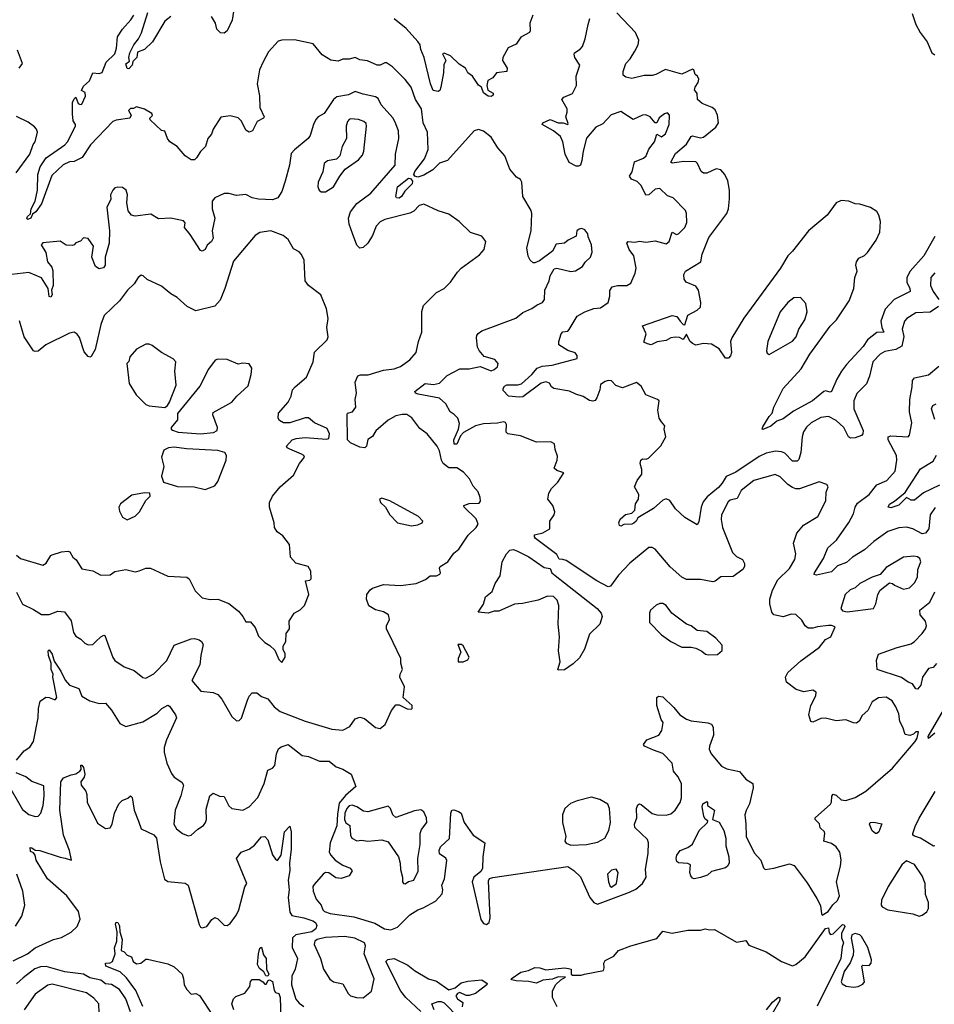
# Model space of a CAD drawing. Extents: x 1468344 to 1613994, y 525695 to 643861.
# Tile 311 of 427: x 1522046 to 1527902, y 627391 to 633696. Entities that reach past the tile are written whole.
import ezdxf

# ---------------------------------------------------------------- set-up
doc = ezdxf.new("R2010")
doc.units = 0

msp = doc.modelspace()

# ---------------------------------------------------------------- linework, layer by layer
at = {"layer": '0CON10XD'}
for points in [[(1523420.9, 633789.1), (1523407.7, 633692.3), (1523374, 633626), (1523355, 633610), (1523333.1, 633613.1), (1523308.8, 633635), (1523300.8, 633675), (1523275, 633717.5)], [(1525986, 628524), (1525982.7, 628545), (1525997.3, 628585), (1525996.4, 628645), (1526005, 628669.2), (1526015, 628674.3), (1526025, 628670), (1526095, 628612.8), (1526125, 628604.7), (1526185, 628601.5), (1526215, 628611.2), (1526242.2, 628635), (1526275, 628684.2), (1526283, 628713), (1526283.5, 628805), (1526260.1, 628850.1), (1526233.3, 628885), (1526225, 628936.2), (1526165, 628996.2), (1526105, 629017.5), (1526047.5, 629045), (1526040, 629055), (1526061.2, 629085), (1526139.2, 629115), (1526158.1, 629145), (1526165.5, 629195), (1526153.5, 629215), (1526126.7, 629305), (1526126.7, 629355), (1526136.4, 629363.6), (1526165, 629360), (1526235, 629292.5), (1526273.9, 629243.9), (1526315, 629217.8), (1526345, 629206.7), (1526452.9, 629192.9), (1526476, 629185), (1526485.8, 629165), (1526488, 629115), (1526462.5, 629045), (1526460.8, 629025), (1526472.9, 628995), (1526540.6, 628915), (1526575, 628898), (1526655, 628881.8), (1526695, 628833.2), (1526739.6, 628805), (1526742.5, 628777.5), (1526720, 628675), (1526696.9, 628633.1), (1526688.9, 628605), (1526696.4, 628546.4), (1526696.9, 628465), (1526750, 628360), (1526790.8, 628315), (1526808.8, 628265), (1526820, 628255), (1526875, 628262.5), (1526975, 628290.8), (1527005, 628280.6), (1527089.1, 628169.1), (1527149.6, 628069.6), (1527172.9, 628022.9), (1527179.7, 627970.3), (1527185, 627961.5), (1527222.1, 627985), (1527252.3, 628027.7), (1527281.5, 628055), (1527296.3, 628085), (1527276.3, 628175), (1527302.1, 628275), (1527306.6, 628316.6), (1527296.8, 628365), (1527275, 628400), (1527245, 628421.2), (1527194.2, 628435), (1527202.5, 628485), (1527199.2, 628495), (1527171.3, 628521.3), (1527166.8, 628546.8), (1527140, 628575), (1527140.5, 628585), (1527238.3, 628671.7), (1527244.5, 628685), (1527246.6, 628723.4), (1527255, 628735.8), (1527275, 628730.5), (1527305, 628700), (1527335, 628696.1), (1527395, 628714.7), (1527465, 628756.4), (1527635, 628903.9), (1527780.3, 629075), (1527791.6, 629095), (1527800.8, 629135), (1527785, 629136.2), (1527768.2, 629121.8), (1527745, 629113.2), (1527715, 629118), (1527701.5, 629165), (1527681.7, 629201.7), (1527675, 629250.6), (1527655, 629295.7), (1527632, 629335), (1527595, 629357.5), (1527545, 629353.8), (1527505, 629327.1), (1527476.6, 629273.4), (1527440.5, 629239.5), (1527421.4, 629205), (1527405, 629191.4), (1527385, 629192.9), (1527335, 629212.5), (1527275, 629205.7), (1527205, 629224.4), (1527175, 629221.9), (1527125, 629198.6), (1527112.7, 629202.7), (1527098.1, 629245), (1527112.5, 629305), (1527143.9, 629366.1), (1527145, 629390), (1527125, 629402), (1527067.3, 629392.7), (1527017.4, 629407.4), (1526955, 629454), (1526948.9, 629485), (1526964.8, 629515.2), (1527048.6, 629591.4), (1527167.5, 629677.5), (1527205, 629727.5), (1527240, 629745), (1527268.3, 629808.3), (1527245, 629817.5), (1527225, 629817.5), (1527155, 629809.1), (1527125, 629798.9), (1527095, 629800), (1527074.6, 629814.6), (1527055, 629852), (1527015, 629888), (1526985, 629890), (1526935, 629873.3), (1526875.4, 629885.4), (1526863.1, 629903.1), (1526848.9, 629955), (1526849.6, 629985), (1526866.9, 630043.1), (1526900.8, 630109.2), (1526975, 630181.2), (1527010.2, 630239.8), (1527016.2, 630275), (1527000, 630345), (1527022.9, 630407.1), (1527065, 630459.4), (1527156.2, 630513.8), (1527208.6, 630615), (1527209.3, 630670.7), (1527223.3, 630705), (1527215, 630720), (1527165, 630736.7), (1527038.3, 630691.7), (1527015, 630692.5), (1526995, 630700.9), (1526965, 630720.8), (1526915, 630767.9), (1526884.3, 630784.3), (1526746.2, 630745), (1526665, 630681.8), (1526639.5, 630630.5), (1526595, 630620.4), (1526582.1, 630607.9), (1526539.2, 630525), (1526536.9, 630495), (1526545.3, 630445.3), (1526610, 630285), (1526635, 630258), (1526675, 630240), (1526686.4, 630213.6), (1526686.7, 630195), (1526676.7, 630175), (1526615, 630130.6), (1526535, 630129.4), (1526500, 630100), (1526485, 630095.6), (1526405, 630112), (1526315, 630112), (1526285, 630125.8), (1526211.5, 630191.5), (1526115.6, 630305), (1526095, 630315.5), (1526075, 630315.6), (1525953.4, 630216.6), (1525881, 630139), (1525830.2, 630069.7), (1525815, 630064), (1525742.7, 630102.7), (1525545, 630232.6), (1525525, 630240.5), (1525500.8, 630240.7), (1525485, 630272.1), (1525349.1, 630375), (1525341.9, 630385), (1525342.7, 630397.3), (1525395, 630410.8), (1525441.2, 630435), (1525440, 630485), (1525468.8, 630525), (1525472, 630545), (1525460, 630585), (1525428.8, 630625), (1525434.4, 630665), (1525450.6, 630695), (1525491.4, 630735), (1525530, 630795), (1525485, 630810), (1525468.8, 630825), (1525488, 630875), (1525490.7, 630900.7), (1525474, 630944), (1525470.7, 630980.7), (1525447.5, 630992.5), (1525355, 630991.2), (1525252.3, 631032.3), (1525172.5, 631045), (1525162, 631055), (1525164, 631105), (1525156.8, 631116.8), (1525145, 631120.8), (1525105, 631112.5), (1525015, 631108.1), (1524965, 631095.7), (1524887.5, 631052.5), (1524868.7, 631031.3), (1524845, 630977.8), (1524828.7, 630978.7), (1524825, 631006.2), (1524855.4, 631074.6), (1524861.4, 631111.4), (1524850.8, 631145), (1524829.1, 631169.1), (1524802.5, 631185), (1524775.4, 631235.4), (1524735, 631273.5), (1524598.3, 631298.3), (1524581.4, 631305), (1524577.1, 631315), (1524642.5, 631367.5), (1524695, 631359.5), (1524735, 631369.5), (1524782.6, 631417.4), (1524865, 631460.9), (1524925, 631460.4), (1524995, 631474.4), (1525065, 631448.6), (1525084.4, 631455.6), (1525105.7, 631474.3), (1525110, 631495), (1525089.5, 631519.5), (1525019.5, 631539.5), (1524987.8, 631577.8), (1524978.5, 631598.5), (1524970.9, 631659.1), (1524972.9, 631675), (1524982.4, 631687.6), (1525005.5, 631704.5), (1525222.5, 631785), (1525267.9, 631822.1), (1525325, 631845.8), (1525359.1, 631870.9), (1525393.3, 631885), (1525406.2, 631905), (1525408.1, 631965), (1525437.1, 632025), (1525443.4, 632056.6), (1525469.5, 632100.5), (1525485, 632106), (1525575, 632084.6), (1525605, 632088.2), (1525649.4, 632115), (1525667.1, 632142.9), (1525700.8, 632175), (1525712.3, 632207.7), (1525708, 632255), (1525686, 632305), (1525684.2, 632325), (1525665, 632350.8), (1525645, 632358.6), (1525627.5, 632355), (1525613.3, 632345), (1525609.3, 632310.7), (1525557.5, 632285), (1525533.8, 632266.2), (1525480.8, 632259.2), (1525458.8, 632215), (1525375, 632151.2), (1525345, 632138.8), (1525335, 632140), (1525315, 632156.7), (1525301.7, 632181.7), (1525292.9, 632235), (1525321.4, 632345), (1525325.6, 632455), (1525321.1, 632475), (1525266.8, 632565), (1525261.2, 632655), (1525253, 632673), (1525227, 632687), (1525185, 632738.8), (1525152.3, 632825), (1525107.7, 632875), (1525065, 632943.1), (1525015, 632982.5), (1524985, 632992.5), (1524956.2, 632985), (1524786.2, 632795), (1524735, 632777.3), (1524691.2, 632735), (1524635, 632700.9), (1524595, 632688), (1524576.7, 632695), (1524570, 632705), (1524575.5, 632725), (1524638.2, 632805), (1524662.1, 632865), (1524657.8, 632975), (1524629.6, 633035), (1524618.2, 633125), (1524580, 633185), (1524551.9, 633265), (1524514.1, 633314.1), (1524432.5, 633395), (1524395, 633419.2), (1524385, 633420), (1524355, 633404.4), (1524335, 633405.6), (1524273, 633433), (1524225, 633438.8), (1524195, 633453.8), (1524155, 633443.8), (1524115, 633443.3), (1524085, 633431.2), (1524037.7, 633437.7), (1523982, 633472), (1523925, 633542.5), (1523805, 633568.2), (1523725.4, 633564.6), (1523702, 633558), (1523638.7, 633491.3), (1523606.1, 633426.1), (1523581.9, 633375), (1523566, 633285), (1523582.3, 633207.7), (1523582.9, 633135), (1523611.4, 633075), (1523607.5, 633065), (1523566.2, 633045), (1523536.2, 632985), (1523515, 632976), (1523495, 632988), (1523467.3, 633047.3), (1523445, 633067.5), (1523395, 633079.6), (1523335, 633071.9), (1523284.3, 632995), (1523275, 632963.3), (1523252, 632935), (1523236.7, 632885), (1523205, 632853.3), (1523179.1, 632810.9), (1523165, 632798.6), (1523145, 632799.5), (1523106.7, 632825), (1523055, 632883.3), (1523006.7, 632915), (1522992, 632935), (1522975, 632982.5), (1522955, 632987.5), (1522882.5, 633055), (1522880, 633065), (1522897, 633083), (1522892.5, 633095), (1522845, 633123.3), (1522795, 633137.5), (1522775, 633127.5), (1522755, 633126.7), (1522742.5, 633115), (1522760, 633085), (1522752.5, 633065), (1522665, 633053.8), (1522641.9, 633045), (1522500, 632895), (1522446.7, 632813.3), (1522395, 632788.4), (1522365, 632786.1), (1522325, 632767.6), (1522251.5, 632698.5), (1522185, 632516.7), (1522149.5, 632465), (1522128.6, 632451.4), (1522117.7, 632425), (1522097.5, 632417.5), (1522092.7, 632422.7), (1522095.6, 632435), (1522116.2, 632453.8), (1522118.9, 632485), (1522145.8, 632534.2), (1522161.1, 632605), (1522162.7, 632705), (1522177.3, 632755), (1522215, 632811.5), (1522335, 632895.9), (1522352.1, 632915), (1522402.9, 633015), (1522403.8, 633025), (1522388.8, 633048.8), (1522383.6, 633093.6), (1522383.8, 633165), (1522395, 633190), (1522405, 633200), (1522420.5, 633160.5), (1522433.9, 633153.9), (1522445, 633156.2), (1522467.5, 633207.5), (1522465, 633230), (1522442.5, 633242.5), (1522455, 633270), (1522492.5, 633305), (1522513.9, 633356.1), (1522555, 633351.9), (1522575, 633357.1), (1522600.2, 633425), (1522655, 633478.4), (1522667, 633515), (1522672.5, 633587.5), (1522704, 633636), (1522758.6, 633695), (1522776.7, 633725)], [(1523015, 633716), (1522975, 633687.5), (1522896.9, 633555), (1522845, 633505.8), (1522800.8, 633489.2), (1522796.2, 633455), (1522771.1, 633428.9), (1522766.5, 633405), (1522745, 633382.1), (1522733.5, 633383.5), (1522726.4, 633413.6), (1522749.1, 633430.9), (1522744.2, 633455), (1522752.5, 633485), (1522776.2, 633535), (1522806.6, 633573.4), (1522826.8, 633613.2), (1522867.3, 633742.7)], [(1525332.5, 633725), (1525311.8, 633675), (1525315.6, 633625), (1525311.4, 633615), (1525255.8, 633585), (1525225, 633539.2), (1525174.6, 633515.4), (1525140, 633455), (1525137.8, 633435), (1525166.9, 633385), (1525166, 633365), (1525100, 633355), (1525076.7, 633325), (1525043.5, 633306.5), (1525038.1, 633275), (1525044.4, 633244.4), (1525078, 633225), (1525077.5, 633212.5), (1525065, 633203.8), (1525045, 633206.2), (1525015, 633228), (1525003.3, 633265), (1524985, 633277.5), (1524945, 633335.7), (1524916.2, 633356.2), (1524901.4, 633385), (1524861.1, 633411.1), (1524804.7, 633464.7), (1524765, 633481.1), (1524752.7, 633477.3), (1524774.4, 633435), (1524762.5, 633407.5), (1524760.3, 633355), (1524743.8, 633265), (1524736.2, 633243.8), (1524725, 633235.6), (1524693.7, 633243.7), (1524676.4, 633286.4), (1524636.5, 633455), (1524615.4, 633505), (1524610, 633535), (1524595.7, 633555.7), (1524520.5, 633640.5), (1524445, 633701.1)], [(1527486.8, 631413.2), (1527467.9, 631365), (1527407.1, 631302.9), (1527386.7, 631255), (1527387.4, 631205), (1527446.2, 631065), (1527445.4, 631045), (1527435.8, 631034.2), (1527395, 631017.9), (1527365, 631015.6), (1527352.2, 631025), (1527323.8, 631085), (1527275, 631129.3), (1527225, 631154.6), (1527175, 631148.5), (1527113.3, 631115), (1527083.7, 631086.3), (1527065, 631057.5), (1527055.4, 631025), (1527047.1, 630925), (1527035, 630879.2), (1527025, 630868.2), (1526995, 630869.6), (1526945, 630920.9), (1526925, 630930), (1526885, 630932.3), (1526825, 630920.4), (1526780.9, 630899.1), (1526632.3, 630797.7), (1526569.7, 630770.3), (1526545, 630728.9), (1526520.1, 630699.9), (1526449.1, 630640.9), (1526421.9, 630608.1), (1526410.4, 630575), (1526395, 630480), (1526385, 630462.5), (1526305, 630508.8), (1526245.8, 630565), (1526208, 630618), (1526185, 630627.1), (1526165, 630620.5), (1526105, 630565.7), (1526005, 630506), (1525994.2, 630485), (1525978.3, 630471.7), (1525965, 630465.8), (1525915, 630464), (1525895, 630453.3), (1525887, 630457), (1525882, 630475), (1525892, 630498), (1525925, 630527.1), (1525965, 630535.8), (1525986, 630555), (1525989.2, 630595), (1526007.5, 630625), (1526011.4, 630655), (1525982.5, 630705), (1526000, 630745), (1526030.6, 630785), (1526030, 630815), (1526018.8, 630855), (1526024.3, 630875.7), (1526035, 630883.3), (1526058.3, 630881.7), (1526071.7, 630888.3), (1526152.3, 630967.7), (1526182.5, 631025), (1526172, 631075), (1526176.1, 631096.1), (1526155, 631121.2), (1526141.4, 631145), (1526131.9, 631195), (1526140.8, 631255), (1526130, 631265), (1526055, 631294), (1526025, 631349.2), (1525995, 631373.3), (1525905, 631338), (1525864.1, 631354.1), (1525835, 631383.3), (1525815, 631385.5), (1525795, 631378.9), (1525765, 631360.8), (1525760.6, 631325), (1525742.5, 631275), (1525731.5, 631258.5), (1525715, 631252.5), (1525695, 631258.2), (1525655, 631283.9), (1525607.5, 631297.5), (1525567.7, 631317.7), (1525465.3, 631335.3), (1525450.6, 631345), (1525438.9, 631368.9), (1525415, 631378.2), (1525385, 631369.7), (1525268.6, 631281.4), (1525245, 631278.3), (1525175.6, 631285.6), (1525142, 631322), (1525141.6, 631335), (1525150.5, 631349.5), (1525165, 631357.4), (1525235, 631358.5), (1525258.9, 631365), (1525325, 631424.2), (1525360, 631465), (1525391.7, 631478.3), (1525455, 631484.8), (1525615, 631527.5), (1525616.2, 631545), (1525603.8, 631563.8), (1525555, 631577.8), (1525498, 631615), (1525497.5, 631635), (1525514.2, 631685), (1525525, 631696.9), (1525555, 631702.5), (1525565, 631712), (1525615, 631798.6), (1525664.6, 631825.4), (1525722.8, 631847.2), (1525765, 631851.4), (1525814.3, 631885), (1525824.4, 631925), (1525825, 631962.5), (1525838.8, 631985), (1525875, 631993.1), (1525934.1, 631994.1), (1525960, 632010), (1525987.6, 632072.4), (1525994.4, 632105), (1525979.4, 632185), (1525949.6, 632225), (1525934.4, 632265), (1525942.5, 632275), (1525985, 632272.1), (1526015, 632277.5), (1526055, 632272.1), (1526115, 632280), (1526185, 632260), (1526205, 632276), (1526225, 632336.7), (1526251.7, 632321.7), (1526265, 632324.2), (1526305.8, 632365), (1526317.7, 632397.7), (1526316.2, 632455), (1526310, 632475), (1526230, 632555), (1526195, 632568.8), (1526145, 632614.4), (1526115, 632610.5), (1526075, 632575.6), (1526055, 632572.2), (1526025, 632633.8), (1526000.8, 632660.8), (1525963.3, 632675), (1525950, 632695), (1525967.4, 632722.6), (1525983.1, 632786.9), (1526039.5, 632810.5), (1526056.9, 632825), (1526075, 632867.8), (1526110.9, 632915), (1526125, 632962.5), (1526155, 632945.7), (1526180.5, 632965), (1526204.4, 633025), (1526207.5, 633085), (1526195, 633098.9), (1526175, 633092.5), (1526141.3, 633068.7), (1526125, 633036.7), (1526115, 633036.7), (1526084, 633075), (1526055, 633087.3), (1526035, 633084.5), (1525975, 633057.9), (1525895, 633107.5), (1525833.5, 633086.5), (1525780.9, 633029.1), (1525735, 633008.6), (1525675, 632938.2), (1525653.3, 632855), (1525645.6, 632794.4), (1525636.2, 632763.8), (1525625, 632757.5), (1525608.3, 632758.3), (1525565, 632782.5), (1525539.2, 632835), (1525523.8, 632915), (1525508.6, 632948.6), (1525465, 632984), (1525392.5, 633025), (1525395, 633036.7), (1525442.7, 633057.3), (1525495, 633035.3), (1525525.4, 633035.4), (1525555, 633026.2), (1525559.1, 633030.9), (1525542.9, 633075), (1525552.5, 633105), (1525551.4, 633125), (1525518.1, 633185), (1525529.5, 633200.5), (1525586.6, 633223.4), (1525612, 633275), (1525608.6, 633335), (1525632.3, 633405), (1525600.8, 633455), (1525595.6, 633475), (1525599.2, 633485), (1525635, 633507.1), (1525649.4, 633525), (1525666.9, 633573.1), (1525687.2, 633665), (1525697.1, 633705)], [(1526242.8, 631662.8), (1526215, 631659.1), (1526185, 631642.7), (1526127.5, 631632.5), (1526090, 631615), (1526065, 631620), (1526042, 631632), (1526058.5, 631685), (1526033.8, 631735), (1526225, 631802.5), (1526254.3, 631795), (1526274.4, 631765), (1526295, 631744), (1526305, 631742.5), (1526324.4, 631805), (1526385, 631835.6), (1526404.4, 631855), (1526407.8, 631885), (1526393.3, 631965), (1526375, 631990.5), (1526312.9, 632015), (1526300, 632035), (1526298.1, 632065), (1526310, 632085), (1526408, 632145), (1526415.7, 632195), (1526458.5, 632301.5), (1526573.5, 632455), (1526583.6, 632485), (1526591.7, 632548.3), (1526591.5, 632605), (1526579.4, 632665), (1526560.8, 632705), (1526535, 632734), (1526505, 632740.8), (1526446.1, 632713.9), (1526425, 632712.8), (1526408.9, 632725), (1526386.3, 632776.3), (1526375.3, 632785.3), (1526298, 632788), (1526225, 632777.1), (1526214.4, 632785), (1526245, 632838.9), (1526315, 632898.9), (1526345, 632947.8), (1526355, 632952.2), (1526405, 632938.9), (1526425, 632944.5), (1526502.6, 633007.4), (1526521.4, 633035), (1526514.2, 633085), (1526498.3, 633118.3), (1526480, 633135), (1526415, 633158.9), (1526385.7, 633185), (1526383.2, 633223.2), (1526366.5, 633246.5), (1526370.4, 633265), (1526391.5, 633295), (1526394.4, 633315), (1526386.2, 633335), (1526371.2, 633345), (1526362.5, 633375), (1526355, 633378.8), (1526285, 633347.8), (1526182.3, 633377.7), (1526120, 633345), (1526095, 633338.9), (1526045, 633338.8), (1525965, 633320), (1525927.5, 633327.5), (1525910.5, 633340.5), (1525909.4, 633365), (1525928.2, 633415), (1525955.3, 633444.7), (1525985.8, 633495), (1526005.3, 633535), (1526010.4, 633565), (1525990, 633615), (1525870.6, 633740.6)], [(1527760.5, 633735), (1527784.4, 633665), (1527811.4, 633615), (1527857.1, 633555), (1527886, 633485), (1527905, 633471.4)], [(1522042.3, 633385), (1522063.8, 633415), (1522032, 633502)], [(1522025, 630030.6), (1522065, 629952.5), (1522135, 629920), (1522185, 629888.2), (1522235, 629888.1), (1522291.2, 629908.8), (1522333.6, 629903.6), (1522376.6, 629846.6), (1522391.5, 629771.5), (1522405, 629748.8), (1522438.8, 629728.8), (1522462.7, 629702.7), (1522483.9, 629693.9), (1522515, 629696.2), (1522534, 629715), (1522565, 629744.4), (1522585, 629755.8), (1522592.3, 629752.3), (1522642.2, 629612.2), (1522655, 629592.5), (1522715, 629551.1), (1522779.1, 629529.1), (1522834.3, 629484.3), (1522855, 629480), (1522905, 629508.2), (1522987.6, 629592.4), (1523035, 629691.9), (1523145, 629730.6), (1523165, 629732.9), (1523195, 629726), (1523211.2, 629715), (1523220.8, 629695), (1523205.6, 629625), (1523200.6, 629565), (1523147.5, 629465), (1523206.4, 629396.4), (1523285, 629388), (1523315, 629374), (1523340, 629345), (1523403.9, 629233.9), (1523435, 629206.7), (1523450.7, 629209.3), (1523465.6, 629224.4), (1523505, 629338.8), (1523515.7, 629365), (1523534.2, 629385), (1523565, 629385.8), (1523595, 629362.5), (1523635, 629347.1), (1523676.7, 629295), (1523715, 629266.2), (1523875, 629204.5), (1524045, 629152.6), (1524115, 629146.2), (1524159.4, 629170.6), (1524195, 629220), (1524225, 629230), (1524255, 629221.4), (1524325, 629163.1), (1524355, 629156.5), (1524386.3, 629183.7), (1524427.6, 629272.4), (1524455, 629308), (1524475, 629308), (1524526.7, 629283.3), (1524555, 629280), (1524560, 629285), (1524560, 629305), (1524502.5, 629355), (1524510, 629425), (1524481.2, 629485), (1524483.3, 629505), (1524497.5, 629535), (1524486.2, 629575), (1524487.5, 629605), (1524437, 629707), (1524394.2, 629795), (1524395.9, 629814.1), (1524414, 629855), (1524407.5, 629885), (1524375, 629904.2), (1524325, 629916.7), (1524282.3, 629942.3), (1524266.7, 629985), (1524270, 630015), (1524290, 630045), (1524304.3, 630055.7), (1524375, 630078.6), (1524485, 630072.2), (1524585, 630085.8), (1524645, 630111.5), (1524675, 630135.6), (1524715, 630135.8), (1524736.2, 630145), (1524740, 630155), (1524734, 630185), (1524738.8, 630195), (1524788, 630225), (1524825, 630280), (1524858.8, 630305), (1524917.5, 630395), (1524969.2, 630445), (1524981.4, 630465), (1524968.9, 630498.9), (1524892.5, 630575), (1524890, 630585), (1524925, 630598.8), (1524989.1, 630600.9), (1524997.1, 630612.9), (1524995.6, 630635.6), (1524982.3, 630672.3), (1524949.5, 630709.5), (1524926.8, 630756.8), (1524888.7, 630798.7), (1524846.3, 630826.3), (1524795, 630825.9), (1524757.9, 630855), (1524746.1, 630876.1), (1524735, 630936), (1524719.6, 630965), (1524654.5, 631045), (1524608.3, 631078.3), (1524557.5, 631147.5), (1524525, 631167.3), (1524495, 631169.1), (1524455, 631159.1), (1524405, 631130.8), (1524326, 631064), (1524305, 631027.5), (1524275, 631008.8), (1524266, 630965), (1524256, 630954), (1524225, 630958.9), (1524165, 630987.1), (1524146.2, 631005), (1524142.3, 631167.7), (1524145, 631176.7), (1524177.5, 631185), (1524198, 631215), (1524193.3, 631265), (1524202.5, 631305), (1524193.3, 631375), (1524212, 631415), (1524228.9, 631421.1), (1524278.1, 631421.9), (1524375, 631451.5), (1524445, 631461.1), (1524485, 631474.4), (1524545, 631518.8), (1524584.3, 631565.7), (1524600, 631635), (1524621.9, 631695), (1524621.7, 631828.3), (1524632.5, 631865), (1524715, 631948.8), (1524763.3, 631975), (1524803.8, 632015), (1524849.7, 632080.3), (1524874, 632105), (1524990.4, 632189.6), (1525020, 632225), (1525032, 632275), (1525005, 632309.4), (1524932.7, 632332.7), (1524860, 632405), (1524795, 632452), (1524725, 632472), (1524635, 632515.6), (1524605, 632506.2), (1524569.5, 632470.5), (1524545, 632457.6), (1524383.8, 632416.2), (1524355, 632401.4), (1524329.2, 632375), (1524305.3, 632314.7), (1524274.4, 632265), (1524245, 632237.5), (1524225, 632233.8), (1524205, 632252.5), (1524176.3, 632326.3), (1524156.2, 632386.2), (1524152.7, 632425), (1524164.8, 632465.3), (1524205, 632519.1), (1524295, 632584.4), (1524450, 632765), (1524453.3, 632835), (1524473.9, 632935), (1524470.8, 632985), (1524450.2, 633040.3), (1524435, 633066.9), (1524360.2, 633150.2), (1524340.6, 633190.6), (1524325, 633202.1), (1524245, 633218.5), (1524195, 633236.2), (1524152, 633215), (1524077.8, 633202.2), (1524055, 633184.6), (1523995, 633096.2), (1523956.7, 633075), (1523943.4, 633056.6), (1523927.5, 633025), (1523907.1, 632955), (1523894.4, 632935), (1523805, 632862.5), (1523785, 632838.8), (1523773.3, 632765), (1523747.1, 632662.9), (1523724.6, 632595.4), (1523700, 632555), (1523665, 632543.3), (1523575, 632547.1), (1523534.5, 632554.5), (1523495, 632577.8), (1523435, 632570.8), (1523385, 632582.9), (1523355, 632582.9), (1523295, 632555.8), (1523278.6, 632535), (1523277.8, 632485), (1523295.6, 632425), (1523278.9, 632345), (1523285, 632297.5), (1523274.4, 632275), (1523246.7, 632253.3), (1523233.1, 632225), (1523215, 632213.1), (1523205, 632218.9), (1523138.3, 632321.7), (1523102, 632365), (1523106.2, 632395), (1523095, 632408.8), (1523015, 632426), (1522935, 632420.8), (1522885, 632450), (1522785, 632438.8), (1522762.5, 632445), (1522741.7, 632471.7), (1522732, 632525), (1522735.8, 632575), (1522727.5, 632605), (1522705, 632622.5), (1522675.7, 632624.3), (1522655, 632618.6), (1522643.1, 632605), (1522628.6, 632575), (1522630.8, 632545), (1522604.4, 632495), (1522622.2, 632345), (1522618.6, 632265), (1522593.2, 632175), (1522593.1, 632125), (1522582.6, 632107.4), (1522555, 632100), (1522532.7, 632115), (1522508.2, 632175), (1522519.6, 632245), (1522485, 632295.7), (1522455, 632298.8), (1522435, 632278), (1522405, 632267.5), (1522395.9, 632254.1), (1522385, 632250), (1522343, 632253), (1522305, 632277.5), (1522195, 632267.5), (1522182.9, 632255), (1522214, 632205), (1522224.5, 632145), (1522251.7, 632111.7), (1522258.1, 632088.1), (1522260.5, 631995), (1522250, 631965), (1522253.8, 631935), (1522245, 631919.4), (1522234.2, 631924.2), (1522228.2, 631975), (1522185, 632042.5), (1522105, 632077.5), (1521995.7, 632064.3)], [(1522024.6, 632715), (1522110.7, 632835), (1522133.1, 632896.9), (1522145.6, 632915), (1522160, 632975), (1522154.3, 632995), (1522140.9, 633010.9), (1522099.8, 633039.8), (1522025, 633075.7)], [(1524005, 632593.8), (1524055, 632626.2), (1524095.8, 632695), (1524131.3, 632738.7), (1524215, 632798), (1524242, 632828), (1524250.5, 632855), (1524267.7, 633015), (1524265, 633030.8), (1524250.8, 633045), (1524215, 633056.5), (1524165, 633062.5), (1524155, 633058), (1524144.5, 633045), (1524136.4, 633015), (1524138.5, 632935), (1524112.1, 632885), (1524096.2, 632823.8), (1524075, 632802.9), (1524016.8, 632793.2), (1523995.8, 632775), (1523987, 632723), (1523958, 632655), (1523956.2, 632625), (1523963.3, 632605), (1523977.5, 632595), (1524005, 632593.8)], [(1524475, 632553.9), (1524460, 632555), (1524454.4, 632564.4), (1524465.7, 632625), (1524535, 632680.8), (1524549.2, 632679.2), (1524562.3, 632662.3), (1524560, 632645), (1524511.9, 632598.1), (1524491.5, 632565), (1524475, 632553.9)], [(1527905, 632308.1), (1527836.2, 632183.8), (1527747.1, 632085), (1527726.8, 632045), (1527727.2, 632015), (1527746.2, 631975), (1527747.5, 631955), (1527645, 631905.4), (1527588.2, 631841.8), (1527560.5, 631765), (1527565.5, 631725), (1527578.9, 631695), (1527535, 631692.3), (1527473.9, 631646.1), (1527446.6, 631603.4), (1527340.9, 631489.1), (1527309.1, 631445), (1527278.9, 631395), (1527244.4, 631315.6), (1527235, 631311.9), (1527205, 631318.9), (1527195.4, 631314.6), (1527123.1, 631255), (1526999.8, 631190.3), (1526935, 631140.8), (1526893.8, 631126.2), (1526855, 631094.2), (1526805, 631071.2), (1526800, 631075), (1526805, 631088), (1526844.2, 631155.8), (1526865, 631177.5), (1526875.8, 631214.2), (1526934.3, 631335), (1527049.3, 631460.7), (1527104.6, 631555), (1527235, 631732.7), (1527276.9, 631775), (1527356.7, 631895), (1527386.7, 631975), (1527393.2, 632045), (1527409.5, 632085), (1527400, 632125), (1527405, 632145.6), (1527420.1, 632169.9), (1527455, 632187.1), (1527475.2, 632204.8), (1527529.1, 632285), (1527554.5, 632335), (1527557.1, 632405), (1527547.3, 632445), (1527535, 632467.1), (1527493.7, 632493.7), (1527425, 632515.7), (1527395, 632517.5), (1527354.5, 632534.5), (1527305, 632539.4), (1527275, 632522.5), (1527215.5, 632444.5), (1527096.1, 632343.9), (1526995.3, 632214.7), (1526964.4, 632185), (1526917.3, 632105), (1526682.5, 631785), (1526605, 631658.6), (1526596.8, 631635), (1526604.5, 631565), (1526597.3, 631542.7), (1526585, 631529.2), (1526565, 631529.2), (1526525, 631587.5), (1526475, 631618.8), (1526425, 631623.3), (1526375, 631612.9), (1526355, 631622.2), (1526338.1, 631638.1), (1526315, 631683.3), (1526295, 631647.5), (1526270.3, 631660.3), (1526242.8, 631662.8)], [(1522026.4, 630266.4), (1522052.5, 630245), (1522195, 630203.3), (1522216.7, 630215), (1522245.9, 630264.1), (1522255, 630270), (1522315, 630288.6), (1522355, 630293.3), (1522367.7, 630287.7), (1522386.2, 630255), (1522407.8, 630237.8), (1522445, 630179.2), (1522515, 630167.5), (1522565, 630140), (1522625, 630142), (1522655, 630162), (1522725, 630175.5), (1522785, 630161.1), (1522812.1, 630167.9), (1522855, 630183.8), (1522883.6, 630183.6), (1522995, 630133.3), (1523115.5, 630125.5), (1523131.2, 630115), (1523169.7, 630039.7), (1523215, 629993.8), (1523265, 629984.2), (1523315, 629985.6), (1523385, 629958), (1523447.6, 629907.6), (1523475.8, 629875), (1523495, 629840), (1523525, 629840), (1523555, 629803.3), (1523575, 629749.2), (1523615, 629708.8), (1523648.8, 629688.8), (1523679.5, 629659.5), (1523705, 629600), (1523725, 629580), (1523746.4, 629613.6), (1523746.4, 629636.4), (1523733, 629663), (1523732.5, 629685), (1523750, 629715), (1523753.3, 629765), (1523773.3, 629795), (1523772.5, 629845), (1523803.6, 629896.4), (1523843, 629917), (1523870, 629945), (1523897.5, 630015), (1523877, 630103), (1523905, 630107.5), (1523912.5, 630115), (1523910, 630165), (1523892.5, 630195), (1523815, 630215.8), (1523780.8, 630255), (1523777.5, 630285), (1523774, 630335), (1523732, 630392), (1523695, 630417.5), (1523677.5, 630445), (1523676.2, 630475), (1523646.7, 630575), (1523646.7, 630605), (1523664.2, 630645.8), (1523713.8, 630705), (1523800, 630780), (1523837.7, 630855), (1523868.9, 630895), (1523866.7, 630905), (1523851.1, 630915), (1523776, 630945), (1523758.8, 630955), (1523753.8, 630965), (1523792, 631005), (1523816.7, 631015), (1523875, 631020), (1524010.3, 631009.7), (1524025.5, 631015), (1524030.9, 631045), (1524015, 631078.8), (1523933.9, 631113.9), (1523895, 631146.2), (1523875, 631145.8), (1523775, 631115.6), (1523734.5, 631114.5), (1523709.3, 631129.3), (1523702.2, 631145), (1523703.7, 631176.3), (1523765, 631247.5), (1523785.5, 631285), (1523792.9, 631325), (1523809.2, 631345), (1523883.2, 631406.8), (1523925.8, 631505), (1523935, 631566.7), (1524015, 631646.7), (1524020.8, 631665), (1524011.9, 631725), (1524022.3, 631782.3), (1524010.8, 631845), (1523975.4, 631935.4), (1523895.7, 631995), (1523875, 632024), (1523866.9, 632156.9), (1523851.7, 632191.7), (1523835, 632208.8), (1523798.8, 632228.8), (1523765, 632288.8), (1523733.8, 632315), (1523655, 632344.4), (1523585, 632333.1), (1523554.3, 632315), (1523415, 632150), (1523359.6, 631975), (1523330.2, 631899.7), (1523295, 631860.8), (1523175, 631832), (1523119.7, 631859.7), (1523055, 631916.7), (1523015, 631940), (1522955, 631990.8), (1522861.7, 632031.7), (1522836.8, 632056.8), (1522825, 632060), (1522805, 632045.7), (1522779.5, 632005), (1522736.6, 631963.4), (1522685, 631895.6), (1522587.2, 631802.8), (1522565.4, 631744.6), (1522529.7, 631585), (1522505, 631539.2), (1522495, 631534.3), (1522485, 631539.2), (1522459.2, 631569.2), (1522430.4, 631660.4), (1522415, 631682.9), (1522395, 631695.6), (1522365, 631689.6), (1522213.3, 631615), (1522165, 631572.9), (1522145, 631570.8), (1522135, 631576), (1522074.7, 631664.7), (1522045, 631768.6)], [(1527905.7, 632075), (1527881.1, 632045), (1527878.5, 631995), (1527895, 631955.7), (1527930.6, 631905)], [(1526845, 631552.5), (1526995, 631636.7), (1527018, 631665), (1527034, 631715), (1527073.8, 631775), (1527088.8, 631825), (1527079.5, 631879.5), (1527045, 631916.7), (1527003.3, 631915), (1526965, 631885.8), (1526915.7, 631825), (1526836, 631635), (1526827.5, 631575), (1526831.7, 631561.7), (1526845, 631552.5)], [(1527929.3, 631860.7), (1527875, 631824.1), (1527785, 631819.3), (1527726.4, 631783.6), (1527712.1, 631765), (1527696.6, 631715), (1527707, 631667), (1527694.7, 631605.3), (1527655, 631584.7), (1527585, 631570.5), (1527555, 631554.4), (1527509, 631505), (1527486.8, 631413.2)], [(1522975, 631212.5), (1522992.5, 631225), (1523005, 631247.5), (1523048.8, 631355), (1523039.2, 631445), (1523046.2, 631505), (1523030, 631525), (1522955, 631565.8), (1522895, 631610.6), (1522875, 631618.6), (1522855, 631617.5), (1522793.6, 631586.4), (1522751.7, 631538.3), (1522745, 631507.5), (1522732.5, 631495), (1522746.4, 631366.4), (1522792, 631295), (1522855, 631231.2), (1522875, 631223.3), (1522975, 631212.5)], [(1523205, 631044.7), (1523286.4, 631053.6), (1523311.2, 631065), (1523312, 631085), (1523283.3, 631165), (1523285, 631180), (1523405, 631246.9), (1523436, 631285), (1523508.9, 631351.1), (1523528.8, 631425), (1523532.5, 631465), (1523515, 631492.5), (1523476.1, 631496.1), (1523445, 631490), (1523375, 631521.2), (1523315, 631523.3), (1523297.5, 631515), (1523255, 631459.2), (1523199.8, 631350.2), (1523057.5, 631175), (1523055.9, 631134.1), (1523016.7, 631085), (1523016.7, 631075), (1523025, 631066.7), (1523060, 631055), (1523205, 631044.7)], [(1527908, 630572), (1527875.2, 630524.8), (1527867.1, 630435), (1527845, 630408.5), (1527825, 630403.8), (1527765, 630436), (1527725, 630446.9), (1527675, 630442.7), (1527605, 630418.8), (1527515, 630354.6), (1527455, 630300.8), (1527378.2, 630255), (1527340.5, 630219.5), (1527281.8, 630198.2), (1527245, 630160.6), (1527148.7, 630138.7), (1527132.9, 630142.9), (1527134.3, 630154.3), (1527192.7, 630245), (1527220, 630315), (1527276.2, 630363.8), (1527354.2, 630475.8), (1527385, 630532.5), (1527396.2, 630575), (1527410.3, 630599.7), (1527485.2, 630654.8), (1527535, 630718.5), (1527598.9, 630745), (1527652.5, 630805), (1527662.5, 630875), (1527660.9, 630905), (1527606.4, 631005), (1527607.5, 631025), (1527625, 631031.5), (1527735, 631024.2), (1527744.3, 631035.7), (1527758.2, 631115), (1527744.1, 631185), (1527745.4, 631265), (1527760.8, 631345), (1527761.8, 631385), (1527775, 631402.7), (1527865, 631422.3), (1527932.1, 631477.9)], [(1527904.7, 631135), (1527883.8, 631205), (1527894, 631225), (1527914.5, 631235.5)], [(1523235, 630688.8), (1523245, 630691.2), (1523295, 630711.2), (1523315, 630740), (1523367.7, 630875), (1523370.9, 630905), (1523360, 630925), (1523315, 630937.3), (1523115, 630948.6), (1523035, 630959.1), (1523000, 630955), (1522970.3, 630939.7), (1522953.3, 630895), (1522970, 630835), (1522954.1, 630774.1), (1522967.5, 630735), (1523056.8, 630706.8), (1523164.3, 630704.3), (1523235, 630688.8)], [(1527935, 630715.6), (1527833.7, 630666.3), (1527775, 630618.9), (1527755, 630618.6), (1527725, 630635.8), (1527675, 630586.9), (1527625, 630570), (1527606, 630575), (1527615, 630594.2), (1527647, 630613), (1527715, 630669.5), (1527815, 630819.6), (1527895, 630869.6), (1527917.4, 630907.4)], [(1522735, 630494), (1522785, 630518), (1522814.3, 630545.7), (1522855, 630617.5), (1522882.5, 630645), (1522880, 630665), (1522845, 630666), (1522765, 630650.8), (1522691.5, 630595), (1522681.8, 630575), (1522685, 630550), (1522705, 630510), (1522735, 630494)], [(1524555, 630455.8), (1524595, 630462.5), (1524623.3, 630475), (1524627.5, 630485), (1524599.2, 630515), (1524416.2, 630615), (1524365, 630632.5), (1524350, 630625), (1524357.5, 630605), (1524387.5, 630575), (1524416.7, 630525), (1524465, 630473.3), (1524555, 630455.8)], [(1525495, 629530), (1525492.5, 629535), (1525507.1, 629585), (1525496.7, 629655), (1525501.9, 629745), (1525494.3, 629825.7), (1525498, 629945), (1525488.3, 629978.3), (1525465, 630003.3), (1525425, 630004.2), (1525365, 629979.5), (1525265, 629956.7), (1525215, 629954.3), (1525115, 629908.8), (1525085, 629908.8), (1525045, 629896), (1524982.5, 629902.5), (1525015.9, 629954.1), (1525029.2, 630000.8), (1525072.5, 630035), (1525090, 630085), (1525123.3, 630135), (1525136.2, 630225), (1525163.8, 630275), (1525185, 630298.6), (1525205, 630302.5), (1525228.6, 630295), (1525305.6, 630255.6), (1525405, 630187.4), (1525442.2, 630182.2), (1525452.8, 630155), (1525475, 630137.1), (1525743, 629925), (1525769.7, 629895), (1525775.5, 629875), (1525760, 629825), (1525695, 629762), (1525662.5, 629665), (1525629.8, 629610.2), (1525589.6, 629570.4), (1525535, 629532.5), (1525495, 629530)], [(1527345, 629903.8), (1527512.5, 629925), (1527528.8, 629955), (1527540, 630015), (1527556.4, 630043.6), (1527615, 630090), (1527635, 630086.2), (1527647.5, 630075), (1527705, 630050), (1527743, 630057), (1527775, 630090), (1527795, 630126.7), (1527796.5, 630175), (1527817.1, 630225), (1527808.8, 630245), (1527795.7, 630255.7), (1527771.7, 630261.7), (1527704.7, 630255.3), (1527595, 630189.2), (1527555, 630143.3), (1527505, 630126), (1527425, 630085.6), (1527395, 630057.1), (1527364.7, 630045.3), (1527330.6, 630015), (1527303.3, 629925), (1527315, 629910), (1527345, 629903.8)], [(1527917, 629573), (1527895, 629547.5), (1527865, 629542.5), (1527826.7, 629485), (1527816.7, 629435), (1527795, 629410), (1527785, 629411.2), (1527762.6, 629442.6), (1527734.3, 629455), (1527693.2, 629483.2), (1527536.7, 629535), (1527532.7, 629595), (1527545, 629633.3), (1527663.6, 629676.4), (1527755, 629700), (1527776.6, 629713.4), (1527825, 629766), (1527846.9, 629795), (1527853.1, 629815), (1527845, 629843.8), (1527810.8, 629885), (1527810.6, 629915), (1527873.5, 629966.5), (1527905, 630031.4)], [(1526455, 629628.8), (1526515, 629631.2), (1526543.6, 629656.4), (1526545, 629690), (1526504, 629735), (1526445, 629778.6), (1526385, 629785.8), (1526346.7, 629815), (1526315, 629825.6), (1526220.8, 629895), (1526185, 629944.2), (1526165, 629957.1), (1526145, 629957.5), (1526122.1, 629947.9), (1526084.2, 629915.8), (1526078.8, 629895), (1526078.8, 629835), (1526156.3, 629756.3), (1526215, 629714.2), (1526285, 629677.5), (1526345, 629678), (1526375, 629672), (1526413.2, 629653.2), (1526436.4, 629633.6), (1526455, 629628.8)], [(1522026.2, 628955), (1522075, 629014), (1522112, 629038), (1522134.2, 629075), (1522165.6, 629225), (1522166.9, 629285), (1522177.9, 629332.1), (1522213.1, 629356.9), (1522235, 629355.7), (1522266.1, 629343.9), (1522276, 629344), (1522283.8, 629355), (1522257.8, 629485), (1522261.1, 629505), (1522248.5, 629535), (1522248.6, 629575), (1522231.1, 629625), (1522228.8, 629655), (1522235, 629660), (1522255, 629634.3), (1522267.6, 629587.6), (1522309.6, 629525), (1522337.7, 629467.7), (1522366, 629435), (1522425, 629412.9), (1522444.7, 629364.7), (1522495.4, 629335.4), (1522555, 629318), (1522595, 629318.8), (1522634.2, 629275), (1522688.5, 629188.5), (1522725, 629169.4), (1522835, 629200.6), (1522926, 629255), (1522956.7, 629285), (1522995, 629306.2), (1523005, 629301.2), (1523044.3, 629245), (1523049.4, 629225), (1522987.1, 629085), (1522971.5, 629035), (1522972.2, 629005), (1522988.6, 628935), (1523018.8, 628868.8), (1523035.9, 628845.9), (1523085, 628813.8), (1523094.2, 628794.2), (1523078.9, 628725), (1523041.2, 628635), (1523032.5, 628545), (1523050.6, 628515), (1523088.8, 628485), (1523125, 628470), (1523145, 628473.8), (1523187, 628513), (1523222.5, 628535), (1523236.7, 628555), (1523243.3, 628575), (1523240.3, 628639.7), (1523262.9, 628725), (1523285, 628743.1), (1523325, 628723.1), (1523355, 628721.4), (1523385, 628662.5), (1523405, 628644.5), (1523475, 628634.4), (1523515.4, 628654.6), (1523571.2, 628715), (1523611.1, 628805), (1523635, 628891.2), (1523665, 628903.3), (1523679.1, 628920.9), (1523690.8, 628995), (1523704, 629026), (1523720.9, 629039.1), (1523764.5, 629055.5), (1523855, 628984.5), (1523895, 628978.2), (1523965, 628947.8), (1524028, 628948), (1524072.5, 628912.5), (1524115, 628896.6), (1524169.2, 628865), (1524197.6, 628785), (1524132.1, 628727.9), (1524090.9, 628679.1), (1524081.2, 628608.8), (1524075.9, 628534.1), (1524033.7, 628425), (1524028.9, 628365), (1524037.9, 628345), (1524065.5, 628315), (1524115, 628282.1), (1524162, 628262), (1524175.6, 628245), (1524155, 628214.5), (1524105, 628196), (1524071, 628201), (1524025, 628233.2), (1524004.8, 628235.2), (1523989.1, 628225), (1523930.9, 628159.1), (1523923.1, 628145), (1523924.6, 628115), (1523943.6, 628065), (1523975.7, 628025), (1523987.1, 627995), (1523998, 627985), (1524033.4, 627973.4), (1524185, 627951.9), (1524320.4, 627910.4), (1524382.5, 627875), (1524423, 627867), (1524465.2, 627884.8), (1524545, 627964), (1524595, 627996.9), (1524630.4, 628009.6), (1524709.1, 628050.9), (1524752.3, 628097.8), (1524755.9, 628125), (1524748.9, 628155), (1524766.7, 628195), (1524781.3, 628311.3), (1524775, 628327.3), (1524734, 628354), (1524731.1, 628375), (1524741, 628399), (1524797.9, 628452.1), (1524806.9, 628615), (1524814, 628635), (1524825, 628635.7), (1524856.6, 628626.6), (1524872, 628615), (1524893.2, 628555), (1524950.8, 628475), (1525023.6, 628425), (1525010.8, 628335), (1525008.9, 628261.1), (1524999.1, 628240.9), (1524954.7, 628205), (1524942.4, 628175), (1524999.9, 627935), (1525015, 627908.5), (1525035, 627901.8), (1525052.4, 627915), (1525057.8, 627945), (1525047.3, 628182.7), (1525054, 628196), (1525075, 628203.3), (1525555, 628272.5), (1525595, 628247.1), (1525637.4, 628207.4), (1525697.2, 628075), (1525722.6, 628042.6), (1525745, 628033.2), (1525951.7, 628108.3), (1525991.7, 628128.3), (1526033.8, 628165), (1526058, 628205), (1526053.1, 628255), (1526070.7, 628359.3), (1526073.3, 628425), (1526065, 628447.3), (1525986, 628524)], [(1524885, 629584.8), (1524915, 629596.6), (1524924.2, 629615), (1524885, 629685.7), (1524875, 629694.3), (1524852.5, 629695), (1524870.4, 629645), (1524854.6, 629605), (1524854.5, 629585), (1524885, 629584.8)], [(1527906.7, 629126.7), (1527865, 629092.5), (1527862.9, 629105), (1528065.9, 629454.1)], [(1522005, 627669.5), (1522096.7, 627713.3), (1522145, 627752.3), (1522263.3, 627805), (1522315, 627818.9), (1522375, 627853.6), (1522415, 627889.2), (1522433.4, 627936.6), (1522423.3, 627985), (1522349.1, 628085), (1522223.8, 628195), (1522152.9, 628315), (1522146, 628346), (1522135, 628360), (1522115, 628370), (1522112.5, 628395), (1522125, 628393.3), (1522145, 628378.8), (1522175, 628376), (1522305, 628332.2), (1522337.9, 628327.9), (1522377.5, 628315), (1522365.3, 628375), (1522327.8, 628475), (1522304.3, 628635), (1522309.3, 628815), (1522327.8, 628842.2), (1522375, 628861.5), (1522405, 628866.7), (1522430.8, 628885), (1522440, 628895), (1522438.3, 628921.7), (1522445, 628923.3), (1522455, 628907.5), (1522464.4, 628865), (1522460, 628845), (1522438.8, 628815), (1522440, 628795), (1522470, 628755), (1522476.2, 628735), (1522477.5, 628685), (1522545, 628550.8), (1522595, 628517.1), (1522625, 628522), (1522639.2, 628545), (1522652.9, 628615), (1522681.9, 628675), (1522703.1, 628696.9), (1522738.3, 628711.7), (1522755, 628726.7), (1522765.8, 628715), (1522780, 628635), (1522806.1, 628563.9), (1522825, 628513.8), (1522905, 628477.1), (1522922.8, 628455), (1522945, 628302.5), (1522972.6, 628192.6), (1522995, 628178.1), (1523105, 628166.7), (1523125.8, 628155), (1523195, 627901.2), (1523204.4, 627885), (1523215, 627880.9), (1523245, 627888.6), (1523276.2, 627935), (1523295, 627946), (1523315, 627938), (1523355, 627898.1), (1523375, 627896.7), (1523395, 627907.5), (1523435, 627964), (1523448.7, 627995), (1523487.1, 628142.9), (1523500.6, 628165), (1523434.5, 628325), (1523465, 628366), (1523514.6, 628385.4)], [(1521965, 628813.8), (1522065, 628638.6), (1522105, 628606), (1522145, 628594.2), (1522165, 628596.2), (1522181.2, 628615), (1522196.6, 628663.4), (1522203.5, 628725), (1522200.6, 628790.6), (1522125, 628818), (1522085, 628848.1), (1522023.9, 628873.9)], [(1525575, 628410), (1525675, 628414.4), (1525745, 628429.6), (1525793.3, 628455), (1525819.4, 628505), (1525828.9, 628555), (1525822.9, 628645), (1525811.7, 628671.7), (1525761.7, 628701.7), (1525707.3, 628717.3), (1525615, 628694.3), (1525573.6, 628676.4), (1525536, 628645), (1525520.8, 628605), (1525522.5, 628555), (1525543.8, 628465), (1525537.5, 628435), (1525545, 628423.3), (1525575, 628410)], [(1527906.2, 628405), (1527897, 628403), (1527814.3, 628454.3), (1527775, 628467.5), (1527765.6, 628475), (1527765.4, 628485), (1527779.3, 628530.7), (1527806.2, 628583.8), (1527906.9, 628753.1)], [(1524515, 628163.3), (1524535, 628177.5), (1524570, 628185), (1524597, 628243), (1524595.5, 628325.5), (1524610.9, 628415), (1524609.6, 628485), (1524618.9, 628511.1), (1524652.9, 628555), (1524651.4, 628585), (1524633.6, 628623.6), (1524615, 628637.1), (1524575, 628630), (1524455, 628586.4), (1524435, 628604.4), (1524420.4, 628645), (1524405, 628660), (1524275, 628624), (1524247.9, 628627.9), (1524205, 628655.6), (1524175, 628666.8), (1524155, 628661.8), (1524140.2, 628645), (1524129.2, 628615), (1524125.2, 628575), (1524133.6, 628553.6), (1524159.6, 628535), (1524164.7, 628474.7), (1524174, 628454), (1524205, 628436.9), (1524235, 628442.5), (1524275, 628436.4), (1524364.3, 628444.3), (1524405, 628432.5), (1524472.5, 628335), (1524482.5, 628295), (1524484.1, 628254.1), (1524497.5, 628205), (1524497.5, 628175), (1524503.9, 628163.9), (1524515, 628163.3)], [(1526365.5, 628195.5), (1526355, 628198.9), (1526343.2, 628213.2), (1526336.8, 628235), (1526340.6, 628285), (1526325, 628292.3), (1526265, 628296), (1526254, 628305), (1526248.8, 628325), (1526253.3, 628345), (1526275, 628376.7), (1526325, 628394.2), (1526353.9, 628416.1), (1526397.5, 628505), (1526450, 628555), (1526452.5, 628565), (1526436.1, 628576.1), (1526426.7, 628595), (1526416.7, 628655), (1526420, 628675), (1526445, 628688.8), (1526450, 628685), (1526450, 628665), (1526494.1, 628634.1), (1526482.5, 628575), (1526525, 628557.5), (1526554.5, 628505), (1526567.3, 628455), (1526567.9, 628405), (1526585.9, 628335.9), (1526588.6, 628295), (1526578.6, 628275), (1526565, 628266), (1526475, 628240.8), (1526451.2, 628218.8), (1526405, 628202.7), (1526365.5, 628195.5)], [(1523514.6, 628385.4), (1523550.5, 628409.5), (1523595, 628462.9), (1523615, 628466.1), (1523635.2, 628445.2), (1523665, 628348), (1523685, 628320), (1523697.7, 628312.3), (1523720.6, 628345), (1523742.9, 628495), (1523775, 628532.5), (1523784.7, 628494.7), (1523784.6, 628385), (1523772.9, 628295), (1523777, 628247), (1523765.7, 628185), (1523772.1, 628125), (1523766.1, 628073.9), (1523775, 627982), (1523789.2, 627959.3), (1523864.8, 627945.2), (1523923.8, 627925), (1523941.2, 627915), (1523948, 627895), (1523942, 627875), (1523917.1, 627855), (1523815, 627835.5), (1523792.4, 627817.6), (1523791, 627755), (1523824.6, 627685), (1523819.7, 627655), (1523810.6, 627615), (1523788.3, 627571.7), (1523785.9, 627515), (1523815, 627424.2), (1523835, 627398.6), (1523865, 627377.5)], [(1527535, 628484.4), (1527525, 628484.4), (1527505, 628502.5), (1527488, 628545), (1527491.2, 628555), (1527515, 628558.2), (1527566.9, 628546.9), (1527547.5, 628495), (1527535, 628484.4)], [(1527805, 627956), (1527825, 627962), (1527855, 627982.5), (1527865.3, 628005.3), (1527865, 628042.5), (1527845.8, 628095), (1527843.1, 628165), (1527824.4, 628214.4), (1527775, 628286.7), (1527725, 628310), (1527695.5, 628285), (1527606.2, 628145), (1527565, 628056.9), (1527561.9, 628025), (1527568.8, 628015), (1527605, 627995.4), (1527765, 627971.2), (1527805, 627956)], [(1522018.8, 627891.2), (1522060.8, 627955), (1522080, 628025), (1522067.1, 628115), (1522028.5, 628225)], [(1525835, 628142), (1525867.5, 628165), (1525878, 628235), (1525865, 628256.7), (1525835, 628250.8), (1525810.8, 628225), (1525816.2, 628175), (1525827.5, 628145), (1525835, 628142)], [(1522835, 627376.2), (1522789.9, 627479.9), (1522731.1, 627561.1), (1522688.8, 627598.8), (1522598, 627635), (1522596.7, 627655), (1522625, 627656), (1522640, 627665), (1522656.7, 627715), (1522652.5, 627752.5), (1522668.1, 627795), (1522671.4, 627855), (1522658.9, 627905), (1522665, 627916.9), (1522675, 627914.2), (1522686.4, 627893.6), (1522688.1, 627855), (1522703.5, 627806.5), (1522696.7, 627735), (1522715, 627726.4), (1522735, 627705.6), (1522762, 627695), (1522773.6, 627665), (1522795, 627651.1), (1522822.5, 627655), (1522855, 627680), (1522865, 627680), (1522995, 627650), (1523035, 627631.2), (1523085.7, 627585), (1523095.6, 627555), (1523098.5, 627515), (1523116.1, 627486.1), (1523145, 627456), (1523175, 627460), (1523197.1, 627447.1), (1523286, 627315)], [(1525486.7, 627375), (1525457.5, 627435), (1525457.5, 627475), (1525477.5, 627515), (1525511.7, 627548.3), (1525540, 627565), (1525495, 627566.2), (1525458.3, 627551.7), (1525395, 627545.7), (1525355, 627526), (1525305, 627537.1), (1525225, 627542), (1525198.3, 627548.3), (1525192.5, 627555), (1525254.1, 627595.9), (1525305, 627608), (1525345, 627626), (1525376, 627624), (1525415, 627612.2), (1525535, 627624), (1525560.7, 627620.7), (1525577.5, 627615), (1525577.5, 627585), (1525585, 627577.5), (1525641.7, 627578.3), (1525662.5, 627585), (1525783.3, 627606.7), (1525788.8, 627625), (1525786.7, 627655), (1525795, 627672.5), (1525850.7, 627699.3), (1525880, 627735), (1525960, 627765), (1526125, 627813.3), (1526165, 627858.8), (1526223.6, 627846.4), (1526325, 627866.7), (1526405, 627866.2), (1526435, 627873.3), (1526465, 627867.5), (1526495, 627870), (1526635, 627788), (1526695, 627800), (1526715, 627768.8), (1526826.5, 627726.5), (1526925, 627665.4), (1526995, 627638.2), (1527015, 627646), (1527074.5, 627695.5), (1527205, 627875.7), (1527225, 627880), (1527228.3, 627848.3), (1527238.3, 627838.3), (1527255, 627843.3), (1527275, 627861.2), (1527315, 627902.5), (1527325, 627900), (1527329.3, 627889.3), (1527307.5, 627845), (1527307.3, 627817.3), (1527321.2, 627785), (1527311.9, 627758.1), (1527304.5, 627684.5), (1527151.7, 627378.3)], [(1524245, 627433.1), (1524298.6, 627475), (1524316.9, 627555), (1524250.9, 627715), (1524260, 627765), (1524254.7, 627785), (1524191.2, 627815), (1524125, 627824.3), (1524005, 627818.1), (1523951.9, 627805), (1523935.5, 627795), (1523931.2, 627775), (1523972.7, 627685), (1523992.5, 627615), (1524032.6, 627552.6), (1524055, 627534), (1524115, 627522), (1524150.2, 627460.2), (1524165.5, 627445.5), (1524203.8, 627433.8), (1524245, 627433.1)], [(1527385, 627500.6), (1527415, 627504.4), (1527445, 627519.2), (1527455.6, 627535), (1527437.5, 627635), (1527445, 627642.5), (1527485, 627640), (1527497.5, 627655), (1527500, 627675), (1527476.2, 627755), (1527436.2, 627825), (1527425, 627836.7), (1527395, 627844.7), (1527375.3, 627835), (1527370.2, 627815), (1527384.3, 627735), (1527383.6, 627705), (1527363.6, 627656.4), (1527325, 627601.8), (1527305.5, 627535.5), (1527311.8, 627521.8), (1527337.4, 627507.4), (1527385, 627500.6)], [(1523635, 627572), (1523622.6, 627572.6), (1523609.1, 627599.1), (1523580.9, 627620.9), (1523570, 627645), (1523575.5, 627715), (1523585, 627751.2), (1523595, 627756.7), (1523607.4, 627707.4), (1523623.8, 627683.8), (1523627.3, 627615), (1523642.2, 627585), (1523635, 627572)], [(1524614.8, 627345), (1524519.8, 627435), (1524487.6, 627475), (1524390, 627665), (1524403, 627677), (1524445, 627684), (1524531.9, 627641.9), (1524575, 627607.6), (1524663.7, 627553.7), (1524715, 627540), (1524795, 627483.3), (1524834.2, 627495.8), (1524872.3, 627527.7), (1524915, 627538.8), (1525005, 627546.7), (1525040, 627525), (1525037.5, 627515), (1524965, 627461.2), (1524925, 627446.7), (1524905, 627446.7), (1524864.1, 627465.9), (1524849.5, 627460.5), (1524838.8, 627445), (1524850, 627425), (1524883, 627403), (1524880, 627375)], [(1522756.4, 627343.6), (1522725.9, 627425), (1522686.3, 627486.3), (1522635, 627517.3), (1522595, 627522.9), (1522566.5, 627546.5), (1522495, 627560.7), (1522455, 627583.3), (1522335, 627598.3), (1522215, 627632.4), (1522178.7, 627631.3), (1522142.5, 627617.5), (1522069.2, 627560.8), (1522025, 627522.2)], [(1522555.4, 627335), (1522552.2, 627395), (1522520.6, 627430.6), (1522475.2, 627465.2), (1522255, 627519.4), (1522225.9, 627514.1), (1522145, 627456.4), (1522075, 627355.8)], [(1523418.5, 627355), (1523405.7, 627395), (1523415, 627426.7), (1523429.7, 627440.3), (1523488.3, 627461.7), (1523520, 627505), (1523523.8, 627536.2), (1523535, 627550), (1523578.8, 627548.8), (1523603.3, 627535), (1523615, 627520), (1523625, 627520), (1523636.4, 627543.6), (1523645, 627548.6), (1523666, 627536), (1523675, 627482.5), (1523685, 627466.7), (1523705, 627460), (1523714.3, 627435), (1523718.7, 627305)], [(1524701.1, 627355), (1524685.7, 627394.3), (1524725, 627410), (1524745, 627409.7), (1524765, 627401.2), (1524858, 627305)], [(1526828.9, 627355), (1526865.7, 627404.3)], [(1526865.7, 627404.3), (1526905, 627436.8), (1526913.7, 627433.7), (1526913.8, 627415), (1526865, 627329.6)]]:
    msp.add_lwpolyline(points, dxfattribs=at)

doc.saveas('drawing.dxf')
